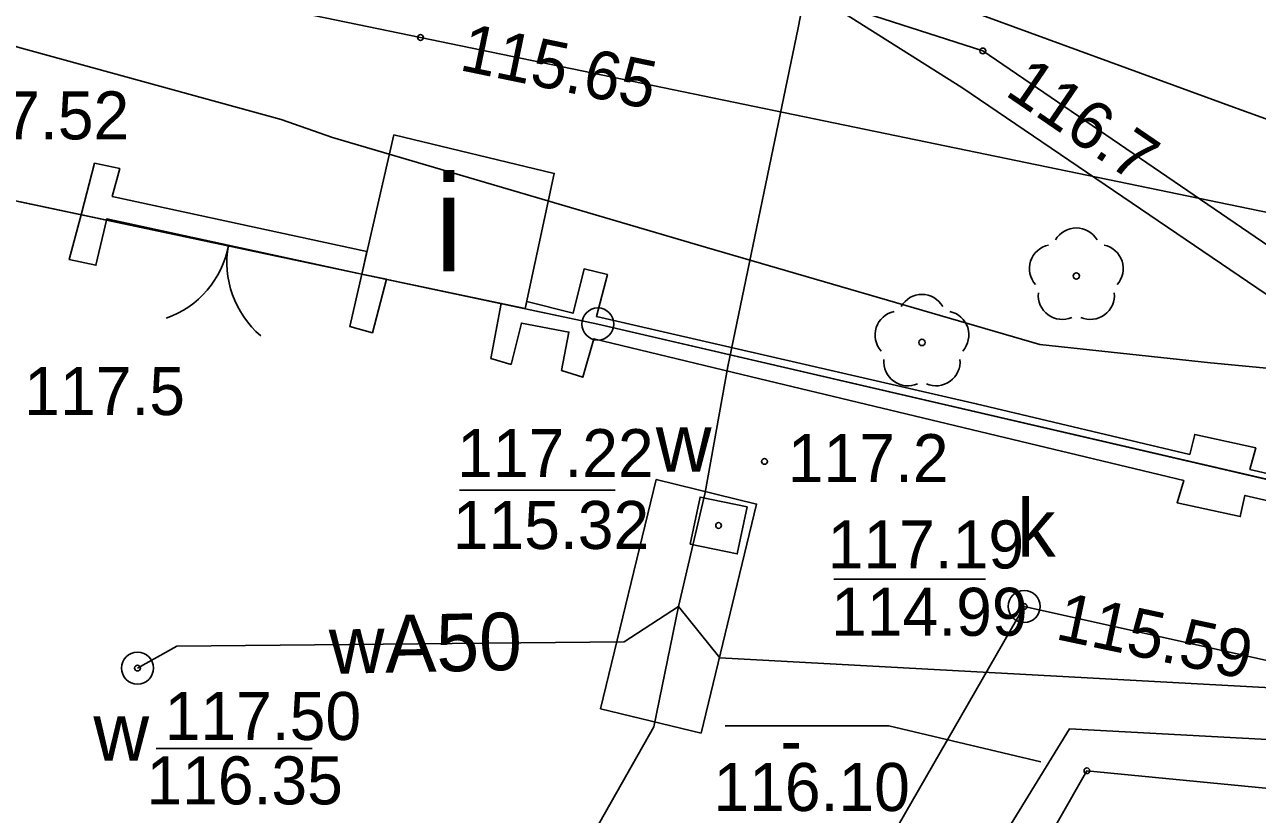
# Model space of a CAD drawing. Extents: x 6434771 to 6436222, y 5663454 to 5664782.
# Drawn here: x 6435606.44 to 6435625.69, y 5663659.92 to 5663672.25 of the extents above; entities that cross this region are included whole.
import ezdxf

# ---------------------------------------------------------------- set-up
doc = ezdxf.new("R2010")
doc.units = 0
for name, color, linetype in [('Warstwa 1', 7, 'Continuous'), ('Warstwa 10', 7, 'Continuous'), ('Warstwa 11', 7, 'Continuous'), ('Warstwa 12', 7, 'Continuous'), ('Warstwa 13', 7, 'Continuous'), ('Warstwa 14', 7, 'Continuous'), ('Warstwa 15', 7, 'Continuous'), ('Warstwa 2', 7, 'Continuous'), ('Warstwa 25', 7, 'Continuous'), ('Warstwa 3', 7, 'Continuous'), ('Warstwa 4', 7, 'Continuous'), ('Warstwa 5', 7, 'Continuous'), ('Warstwa 6', 7, 'Continuous'), ('Warstwa 7', 7, 'Continuous'), ('Warstwa 8', 7, 'Continuous')]:
    doc.layers.add(name, color=color, linetype=linetype)

msp = doc.modelspace()

# ---------------------------------------------------------------- linework, layer by layer
at = {"layer": 'Warstwa 1'}
for p, q in [((6435595.836, 5663671.712), (6435615.388, 5663667.576)), ((6435595.836, 5663671.712), (6435615.388, 5663667.576)), ((6435615.388, 5663667.576), (6435705.686, 5663646.602)), ((6435615.388, 5663667.576), (6435705.686, 5663646.602))]:
    msp.add_line(p, q, dxfattribs=at)
msp.add_lwpolyline([(6435612.202, 5663670.529), (6435614.707, 5663669.929), (6435614.254, 5663667.816), (6435611.702, 5663668.355)], close=True, dxfattribs=at)
at = {"layer": 'Warstwa 10'}
for points in [[(6435560.9, 5663690.634), (6435563.875, 5663689.441), (6435567.688, 5663687.873), (6435569.875, 5663687.009), (6435576.197, 5663684.333), (6435581.485, 5663682.005), (6435589.287, 5663678.231), (6435594.477, 5663675.838), (6435597.055, 5663674.612), (6435600.526, 5663673.645), (6435604.821, 5663672.408), (6435606.335, 5663671.897), (6435610.445, 5663670.77), (6435611.244, 5663670.49), (6435617.084, 5663668.772), (6435622.288, 5663667.255), (6435624.955, 5663666.972), (6435628.135, 5663666.666), (6435629.715, 5663666.493), (6435636.243, 5663666.788), (6435641.434, 5663665.059), (6435643.118, 5663664.509), (6435646.322, 5663663.671), (6435653.402, 5663661.783)], [(6435608.761, 5663676.872), (6435609.209, 5663676.624), (6435612.682, 5663675.426), (6435620.901, 5663672.574), (6435625.37, 5663670.941), (6435630.297, 5663669.16), (6435632.454, 5663668.438), (6435634.479, 5663667.888), (6435634.895, 5663667.525), (6435637.685, 5663666.786), (6435638.253, 5663666.497), (6435643.212, 5663664.859), (6435648.618, 5663663.599), (6435652.033, 5663662.787), (6435656.691, 5663661.772), (6435659.878, 5663661.162), (6435664.238, 5663660.206), (6435670.244, 5663658.846), (6435674.143, 5663657.992)]]:
    msp.add_lwpolyline(points, dxfattribs=at)
msp.add_circle((6435615.388, 5663667.576), 0.25, dxfattribs=at)
msp.add_circle((6435615.388, 5663667.576), 0.25, dxfattribs=at)
at = {"layer": 'Warstwa 11'}
for centre in [(6435622.859, 5663668.326), (6435620.449, 5663667.288)]:
    msp.add_circle(centre, 0.05, dxfattribs=at)
for centre, start, end in [((6435622.859, 5663668.701), 30.1471, 149.8529), ((6435622.502, 5663668.442), 102.1471, 221.8529), ((6435623.216, 5663668.442), 318.1471, 77.8529), ((6435620.449, 5663667.663), 30.1471, 149.8529), ((6435622.639, 5663668.023), 174.1471, 293.8529), ((6435623.079, 5663668.023), 246.1471, 5.8529), ((6435620.092, 5663667.404), 102.1471, 221.8529), ((6435620.806, 5663667.404), 318.1471, 77.8529), ((6435620.229, 5663666.985), 174.1471, 293.8529), ((6435620.669, 5663666.985), 246.1471, 5.8529)]:
    msp.add_arc(centre, 0.375, start, end, dxfattribs=at)
at = {"layer": 'Warstwa 12'}
for points in [[(6435536.288, 5663690.931), (6435537.172, 5663690.476), (6435546.174, 5663686.087), (6435560.885, 5663678.992), (6435558.328, 5663673.766), (6435568.133, 5663668.92), (6435571.279, 5663674.37), (6435579.356, 5663669.847), (6435581.411, 5663668.891), (6435583.323, 5663667.758), (6435587.841, 5663665.584), (6435593.727, 5663662.778), (6435599.053, 5663660.202), (6435608.884, 5663656.122), (6435607.435, 5663651.945), (6435615.124, 5663646.829), (6435617.232, 5663650.442), (6435623.025, 5663660.599), (6435627.209, 5663660.193), (6435635.46, 5663657.931), (6435659.136, 5663652.875), (6435674.047, 5663650.076)], [(6435575.94, 5663690.452), (6435591.03, 5663683.94), (6435592.86, 5663681.01), (6435621.4, 5663671.84), (6435631.3, 5663665.08), (6435674.111, 5663655.384)], [(6435578.552, 5663690.422), (6435595.142, 5663682.071), (6435601.341, 5663679.456), (6435610.24, 5663677.669), (6435610.739, 5663677.613), (6435611.208, 5663677.497), (6435621.073, 5663671.268), (6435630.982, 5663664.537), (6435631.461, 5663664.492), (6435631.97, 5663664.386), (6435648.339, 5663660.977), (6435668.983, 5663656.337), (6435674.109, 5663655.11)], [(6435674.159, 5663659.33), (6435612.62, 5663672.05), (6435598.59, 5663674.95), (6435564.96, 5663689.99), (6435564.46, 5663690.22)], [(6435621.858, 5663682.138), (6435621.434, 5663681.858), (6435620.906, 5663681.121), (6435620.341, 5663680.649), (6435620.04, 5663680.047), (6435619.957, 5663679.634), (6435618.515, 5663672.2), (6435617.417, 5663666.91), (6435617.066, 5663664.945), (6435616.649, 5663663.165)], [(6435616.649, 5663663.165), (6435616.261, 5663661.285), (6435608.187, 5663647.021), (6435597.641, 5663633.357), (6435587.173, 5663617.963), (6435578.019, 5663605.151)], [(6435616.649, 5663663.165), (6435615.798, 5663662.611), (6435608.816, 5663662.545), (6435608.202, 5663662.202)], [(6435616.649, 5663663.165), (6435617.295, 5663662.363), (6435626.949, 5663661.836), (6435649.909, 5663656.868), (6435674.063, 5663651.322)]]:
    msp.add_lwpolyline(points, dxfattribs=at)
at = {"layer": 'Warstwa 13'}
msp.add_circle((6435617.99, 5663665.43), 0.045, dxfattribs=at)
at = {"layer": 'Warstwa 14'}
for p, q in [((6435613.229, 5663664.983), (6435615.658, 5663664.983)), ((6435619.074, 5663663.592), (6435621.442, 5663663.592)), ((6435608.494, 5663660.944), (6435610.931, 5663660.944))]:
    msp.add_line(p, q, dxfattribs=at)
msp.add_lwpolyline([(6435617.375, 5663661.298), (6435619.931, 5663661.298), (6435622.305, 5663660.74)], dxfattribs=at)
for centre in [(6435612.62, 5663672.05), (6435621.4, 5663671.84), (6435617.274, 5663664.429), (6435622.045, 5663663.165), (6435622.045, 5663663.165), (6435608.202, 5663662.202), (6435623.025, 5663660.599)]:
    msp.add_circle(centre, 0.045, dxfattribs=at)
at = {"layer": 'Warstwa 15'}
msp.add_lwpolyline([(6435616.298, 5663665.145), (6435617.868, 5663664.764), (6435617, 5663661.186), (6435615.431, 5663661.567)], close=True, dxfattribs=at)
at = {"layer": 'Warstwa 2'}
for points in [[(6435607.529, 5663670.088), (6435607.328, 5663669.303), (6435607.133, 5663668.582), (6435607.552, 5663668.493), (6435607.723, 5663669.22), (6435611.702, 5663668.355), (6435611.783, 5663668.71), (6435607.807, 5663669.565), (6435607.924, 5663670.007), (6435607.529, 5663670.088)], [(6435631.687, 5663663.471), (6435625.492, 5663664.898), (6435625.419, 5663664.568), (6435624.433, 5663664.785), (6435624.536, 5663665.134), (6435617.916, 5663666.721), (6435615.327, 5663667.346), (6435615.152, 5663666.744), (6435614.823, 5663666.852), (6435614.938, 5663667.449), (6435614.196, 5663667.59), (6435614.033, 5663666.945), (6435613.719, 5663667.039), (6435613.878, 5663667.895), (6435614.254, 5663667.816), (6435614.278, 5663667.929), (6435615.002, 5663667.744), (6435615.175, 5663668.436), (6435615.539, 5663668.347), (6435615.366, 5663667.691), (6435621.297, 5663666.331), (6435624.63, 5663665.54), (6435624.707, 5663665.851), (6435625.66, 5663665.644), (6435625.569, 5663665.302), (6435632.304, 5663663.747)]]:
    msp.add_lwpolyline(points, dxfattribs=at)
msp.add_lwpolyline([(6435612.087, 5663668.274), (6435611.87, 5663667.44), (6435611.517, 5663667.535), (6435611.702, 5663668.355)], close=True, dxfattribs=at)
at = {"layer": 'Warstwa 3'}
for centre, start, end in [((6435608.147, 5663669.078), 289.6012, 349.6012), ((6435611.097, 5663668.536), 169.6012, 229.6012)]:
    msp.add_arc(centre, 1.5, start, end, dxfattribs=at)
at = {"layer": 'Warstwa 4'}
msp.add_lwpolyline([(6435616.83, 5663664.139), (6435616.984, 5663664.873), (6435617.718, 5663664.719), (6435617.564, 5663663.985)], close=True, dxfattribs=at)
for centre in [(6435622.045, 5663663.165), (6435608.202, 5663662.202)]:
    msp.add_circle(centre, 0.25, dxfattribs=at)
at = {"layer": 'Warstwa 6'}
for points in [[(6435655.306, 5663704.457), (6435634.426, 5663709.389), (6435610.273, 5663715.091), (6435606.104, 5663716.081), (6435585.89, 5663720.915), (6435579.081, 5663722.727), (6435570.839, 5663725.106), (6435563.667, 5663727.503), (6435563.026, 5663724.921), (6435557.022, 5663726.263), (6435551.767, 5663728.426), (6435548.772, 5663729.662), (6435531.111, 5663701.684), (6435595.767, 5663670.923), (6435595.836, 5663671.712), (6435615.388, 5663667.576), (6435705.686, 5663646.602)], [(6435646.954, 5663564.476), (6435656.254, 5663566.595), (6435700.942, 5663628.158), (6435705.686, 5663646.602), (6435615.388, 5663667.576), (6435595.836, 5663671.712), (6435595.767, 5663670.923), (6435560.245, 5663620.878), (6435603.595, 5663590.06)]]:
    msp.add_lwpolyline(points, dxfattribs=at)
for centre in [(6435617.274, 5663664.429), (6435622.045, 5663663.165), (6435608.202, 5663662.202)]:
    msp.add_circle(centre, 0.045, dxfattribs=at)
at = {"layer": 'Warstwa 7'}
msp.add_lwpolyline([(6435540.167, 5663690.884), (6435541.124, 5663690.377), (6435544.265, 5663688.814), (6435546.367, 5663687.814), (6435549.985, 5663686.018), (6435562.681, 5663679.846), (6435560.894, 5663675.405), (6435560.702, 5663674.884), (6435561.582, 5663674.343), (6435567.305, 5663671.224), (6435570.385, 5663675.979), (6435580.705, 5663670.944), (6435582.226, 5663671.016), (6435610.149, 5663657.048), (6435608.767, 5663652.705), (6435614.495, 5663650.035), (6435622.045, 5663663.165), (6435674.066, 5663651.59)], dxfattribs=at)
at = {"layer": 'Warstwa 8'}
msp.add_lwpolyline([(6435656.566, 5663654.213), (6435647.25, 5663656.205), (6435645.205, 5663656.594), (6435644.134, 5663656.822), (6435643.238, 5663657.068), (6435641.725, 5663657.379), (6435626.709, 5663661.039), (6435622.75, 5663661.251), (6435619.582, 5663656.089), (6435617.344, 5663652.166), (6435614.839, 5663647.931), (6435614, 5663648.491), (6435611.371, 5663650.309), (6435608.383, 5663652.395), (6435609.893, 5663656.564), (6435608.331, 5663657.168), (6435603.468, 5663659.178)], dxfattribs=at)

# ---------------------------------------------------------------- texts
at = {"layer": 'Warstwa 13'}
for s, p in [('117.5', (6435606.433, 5663666.154)), ('117.2', (6435618.355, 5663665.106))]:
    msp.add_text(s, height=0.75, dxfattribs=at).set_placement(p)
msp.add_text('wA50', height=0.9, rotation=1.2319, dxfattribs=at).set_placement((6435611.202, 5663662.11))
at = {"layer": 'Warstwa 14'}
for s, rotation, p in [('115.65', 348.324, (6435613.208, 5663671.545)), ('116.7', 325.6749, (6435621.725, 5663671.164)), ('115.59', 348.0146, (6435622.513, 5663662.659))]:
    msp.add_text(s, height=0.75, rotation=rotation, dxfattribs=at).set_placement(p)
for s, p in [('115.32', (6435613.123, 5663664.062)), ('114.99', (6435619.031, 5663662.706)), ('-', (6435618.24, 5663660.699)), ('116.35', (6435608.34, 5663660.073)), ('116.10', (6435617.193, 5663659.97))]:
    msp.add_text(s, height=0.75, dxfattribs=at).set_placement(p)
at = {"layer": 'Warstwa 25'}
msp.add_text('117.52', height=0.75, dxfattribs=at).set_placement((6435605.005, 5663670.459))
at = {"layer": 'Warstwa 3'}
msp.add_text('i', height=1.5, dxfattribs=at).set_placement((6435612.84, 5663668.399))
at = {"layer": 'Warstwa 5'}
for s, p in [('w', (6435616.294, 5663665.272)), ('k', (6435621.934, 5663663.944)), ('w', (6435607.513, 5663660.758))]:
    msp.add_text(s, height=0.9, dxfattribs=at).set_placement(p)
at = {"layer": 'Warstwa 6'}
for s, p in [('117.22', (6435613.193, 5663665.184)), ('117.19', (6435618.976, 5663663.758)), ('117.50', (6435608.625, 5663661.079))]:
    msp.add_text(s, height=0.75, dxfattribs=at).set_placement(p)

doc.saveas('drawing.dxf')
